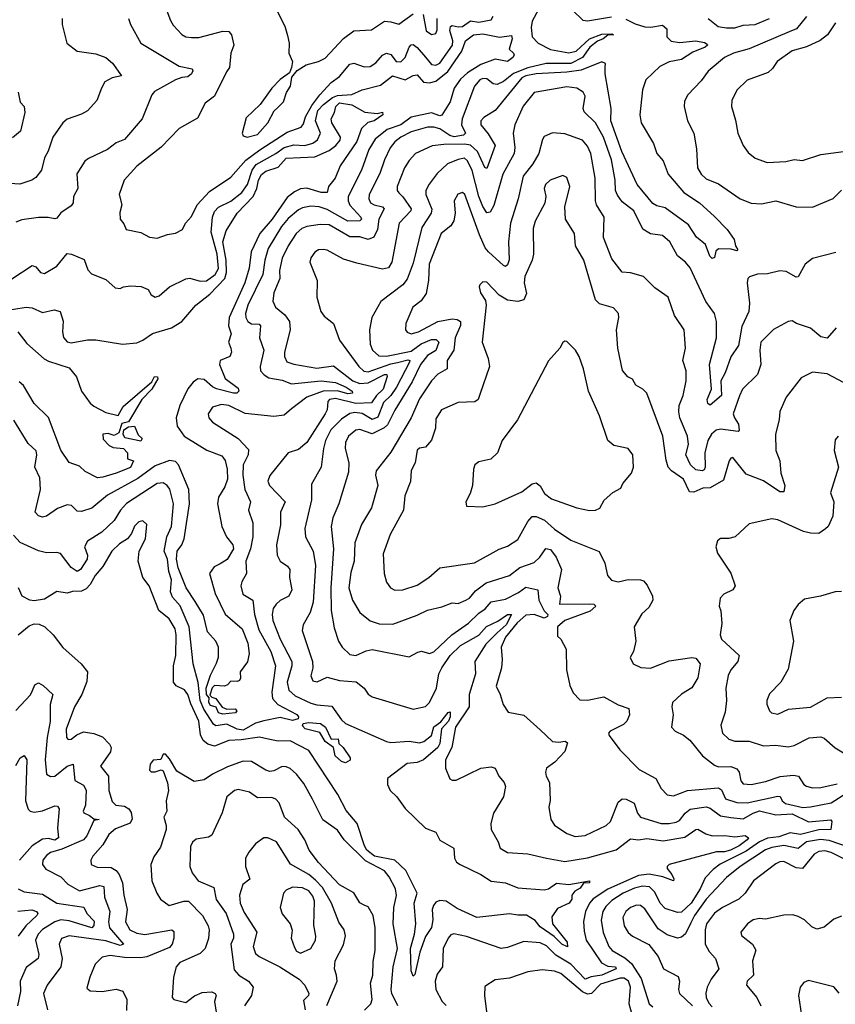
# Model space of a CAD drawing. Extents: x 1268547 to 1425625, y 515768 to 616754.
# Tile 496 of 507: x 1395134 to 1399116, y 598472 to 603279. Entities that reach past the tile are written whole.
import ezdxf

# ---------------------------------------------------------------- set-up
doc = ezdxf.new("R2010")
doc.units = 0

msp = doc.modelspace()

# ---------------------------------------------------------------- linework, layer by layer
at = {"layer": '0CON10XD'}
for points in [[(1397687.3, 603367.3), (1397635, 603272), (1397630.9, 603240.9), (1397635.4, 603195.4), (1397665, 603164.7), (1397725, 603134.1), (1397815, 603116.5), (1397850.4, 603125), (1397915.5, 603185), (1397975, 603208.5), (1398025, 603210), (1398032.5, 603205), (1398005, 603203.8), (1397982.5, 603185), (1397955, 603174.1), (1397917.5, 603145), (1397880.6, 603095), (1397825.2, 603064.8), (1397704.6, 603065.4), (1397615, 603043.4), (1397543.8, 603016.2), (1397495, 602977.1), (1397465, 602962.5), (1397445, 602966.5), (1397415, 602990.2), (1397395, 602991.5), (1397380.4, 602985), (1397354.1, 602955), (1397293.8, 602795), (1397290.2, 602765), (1397310.2, 602725), (1397300.4, 602715), (1397255, 602707.4), (1397234.3, 602714.3), (1397185, 602746.6), (1397155, 602754.8), (1397125, 602754.4), (1397045, 602730.7), (1396995, 602705.7), (1396965, 602682), (1396942.7, 602652.7), (1396914.2, 602595), (1396892.7, 602527.3), (1396839.1, 602425), (1396837.6, 602405), (1396846, 602385), (1396864.3, 602374.3), (1396904.4, 602365), (1396913.9, 602355), (1396887.2, 602305), (1396880.5, 602255), (1396862.7, 602217.3), (1396835, 602206), (1396795, 602218.4), (1396745, 602218.7), (1396645, 602276.7), (1396601, 602279), (1396535, 602269.8), (1396510.7, 602259.3), (1396484.2, 602235.8), (1396444.6, 602175.4), (1396415.8, 602115), (1396402.9, 602055), (1396404.5, 602015), (1396374.4, 601945), (1396368.9, 601905), (1396382.5, 601875), (1396428.1, 601838.1), (1396450.8, 601805), (1396453.8, 601765), (1396427.1, 601655), (1396427.1, 601635), (1396438.5, 601608.5), (1396472.8, 601597.2)], [(1395847.8, 603335), (1395870.6, 603275), (1395882.7, 603252.7), (1395925, 603206.9), (1395945, 603195.5), (1395971.8, 603191.8), (1396007.9, 603192.1), (1396125, 603222.5), (1396155, 603220.8), (1396167.8, 603205), (1396179.1, 603155), (1396163.8, 603115), (1396158.8, 603045), (1396143.5, 603025), (1396085, 602906.2), (1396038.7, 602871.3), (1396002.4, 602797.6), (1395912.1, 602747.9), (1395825, 602657.3), (1395705, 602564.4), (1395644.3, 602495), (1395620, 602425), (1395632.9, 602375), (1395623.2, 602336.8), (1395624.2, 602305), (1395642.7, 602282.7), (1395654.2, 602254.2), (1395725, 602239.5), (1395767.8, 602217.8), (1395805, 602211.5), (1395855, 602230), (1395895, 602236.7), (1395929.4, 602255), (1395943.3, 602285), (1395972.3, 602317.7), (1396000.9, 602375), (1396060.1, 602439.9), (1396165, 602510.4), (1396237.4, 602592.6), (1396306.9, 602643.1), (1396439.5, 602730.5), (1396507.3, 602755), (1396519.6, 602770.4), (1396529.8, 602805), (1396560, 602860), (1396598.7, 602911.3), (1396655, 602972.2), (1396695, 603002.2), (1396745, 603061.1), (1396765, 603066.4), (1396815, 603048.8), (1396845, 603050), (1396872.4, 603067.6), (1396905, 603105.4), (1396925, 603114.7), (1396945, 603108.2), (1396971.8, 603075), (1396995, 603072.6), (1397015, 603093.8), (1397034.5, 603145.5), (1397045, 603156.9), (1397055, 603157.2), (1397075, 603143.7), (1397115, 603095.3), (1397145, 603060.8), (1397165, 603057.2), (1397185, 603066.8), (1397246.6, 603155), (1397248.2, 603175), (1397234.5, 603225.5), (1397236.4, 603245), (1397245, 603250.9), (1397275, 603244), (1397295, 603246.1), (1397335, 603273.4), (1397375, 603266.9), (1397435, 603278.9), (1397444.7, 603295.3)], [(1396383.6, 603333.6), (1396427.7, 603247.7), (1396441.1, 603201.1), (1396450, 603165), (1396448, 603115), (1396465.8, 603075), (1396461.2, 603045), (1396451.2, 603018.8), (1396405, 602986.2), (1396364.6, 602945.4), (1396307.5, 602865), (1396239.7, 602800.3), (1396220.6, 602725), (1396225, 602712), (1396245, 602705.5), (1396295, 602719.2), (1396345.4, 602774.6), (1396375.3, 602834.7), (1396392.2, 602847.8), (1396421.9, 602878.1), (1396436.2, 602923.8), (1396455.5, 602955), (1396462.3, 602997.7), (1396488.6, 603031.4), (1396532.1, 603057.9), (1396592.5, 603075), (1396625, 603091.5), (1396715, 603187.5), (1396765, 603224.7), (1396850.9, 603229.1), (1396915, 603271.1), (1396945, 603269.2), (1396985, 603256.9), (1397055, 603308.1)], [(1397832.2, 603325), (1397883.8, 603276.2), (1397905, 603274.1), (1398023.2, 603293.2)], [(1395340.8, 603285), (1395341.4, 603255), (1395364, 603165), (1395415, 603125.7), (1395505, 603112.5), (1395554.4, 603094.4), (1395586.4, 603066.4), (1395631.2, 603005), (1395585, 602995.4), (1395550, 602975), (1395532.5, 602945), (1395510.6, 602885), (1395465, 602834.3), (1395435, 602817.1), (1395365, 602794), (1395344.7, 602775.3), (1395295.2, 602704.8), (1395272.4, 602637.6), (1395254.2, 602605), (1395240.8, 602545), (1395212.3, 602507.7), (1395192.5, 602495), (1395135, 602476.6), (1394965, 602486.8)], [(1395665.6, 603285), (1395674.4, 603255), (1395725.6, 603165), (1395911.7, 603051.7), (1395975, 603039.1), (1395978.5, 603028.5), (1395973.3, 603015), (1395955, 603000.5), (1395925, 602997.4), (1395895.2, 602984.8), (1395791.3, 602928.7), (1395778.3, 602911.7), (1395731.4, 602795), (1395645.2, 602694.8), (1395605, 602678.2), (1395562.9, 602645), (1395468.9, 602601.1), (1395452.2, 602587.8), (1395413.3, 602526.7), (1395417.9, 602455), (1395397.1, 602415), (1395395.6, 602384.4), (1395385, 602370), (1395335, 602336.2), (1395315, 602310), (1395305, 602306.2), (1395273.1, 602313.1), (1395225, 602313.3), (1395145, 602301.5), (1395115, 602291.1)], [(1397103.5, 603303.5), (1397118.5, 603225), (1397145, 603206.7), (1397165, 603210.8), (1397171.2, 603228.8), (1397171.1, 603285)], [(1398092.2, 603282.2), (1398137.9, 603257.9), (1398185.2, 603244.8), (1398215, 603241.8), (1398272, 603252), (1398292.7, 603235), (1398293.4, 603195), (1398313.8, 603173.8), (1398355, 603168.2), (1398435, 603175.7), (1398477.3, 603167.3), (1398489.5, 603159.5), (1398491.4, 603155), (1398480, 603145), (1398419.6, 603120.4), (1398365.1, 603084.9), (1398305, 603073.5), (1398259.6, 603050.4), (1398190, 602985), (1398173.8, 602936.2), (1398161.6, 602815), (1398167.2, 602775), (1398228.2, 602675), (1398245, 602626), (1398275, 602590), (1398299.6, 602525), (1398375.7, 602435.7), (1398451.9, 602385), (1398525, 602318.8), (1398587.5, 602255), (1398622.5, 602205), (1398628.8, 602175), (1398640, 602155), (1398635, 602150), (1398607.9, 602157.9), (1398545, 602160), (1398531.5, 602148.5), (1398525, 602117.5), (1398515, 602112.9), (1398502.5, 602125), (1398481.4, 602181.4), (1398437.5, 602217.5), (1398398.2, 602278.2), (1398285, 602360.4), (1398245, 602370), (1398225, 602381.5), (1398148.8, 602475), (1398072.6, 602635), (1398020.3, 602785), (1398020.9, 602845), (1397992.3, 603015), (1397992.6, 603047.4)], [(1398975.4, 603295), (1398925.5, 603234.5), (1398889.9, 603220.1), (1398695, 603136.2), (1398619.2, 603115), (1398575.3, 603094.7), (1398495, 603028.1), (1398460.2, 602979.8), (1398395, 602912), (1398379.3, 602880.7), (1398377.5, 602855), (1398394.4, 602785), (1398424.4, 602725), (1398437.9, 602647.9), (1398443.1, 602555), (1398460.6, 602525), (1398485, 602501.9), (1398545, 602477.1), (1398651.2, 602405), (1398705, 602382.5), (1398755, 602379.4), (1398825, 602394.5), (1398925, 602365.9), (1399005, 602364.2), (1399105, 602406.4), (1399145, 602445.9)], [(1398494.8, 603284.8), (1398544.3, 603245), (1398585, 603239.6), (1398625, 603238.7), (1398665, 603252.3), (1398725, 603255.3), (1398795, 603285.5)], [(1399116.9, 603263.1), (1399078.1, 603205), (1399042.1, 603177.9), (1398975, 603146.9), (1398905, 603127.3), (1398832, 603075), (1398809.4, 603040.6), (1398788.3, 603021.7), (1398685, 602984), (1398634.4, 602935), (1398610, 602885), (1398608, 602855), (1398629.1, 602789.1), (1398640, 602725), (1398666, 602665), (1398690.9, 602630.9), (1398725, 602602.5), (1398782.4, 602582.4), (1398873.6, 602586.4), (1398915, 602596.7), (1398955, 602591.9), (1399045, 602621.1), (1399155, 602635.5)], [(1395095, 602013.6), (1395195, 602079.3), (1395212.2, 602072.2), (1395235, 602044.3), (1395255, 602040), (1395315.7, 602075), (1395365, 602137.5), (1395387.5, 602135), (1395448, 602108), (1395467, 602057), (1395485, 602038.9), (1395555, 602010), (1395600.5, 601970.5), (1395625, 601966.7), (1395640, 601975), (1395675, 601979.4), (1395726.6, 601976.6), (1395761.4, 601961.4), (1395776, 601935), (1395795, 601924.4), (1395815, 601930), (1395864.5, 601975.5), (1395945, 602014.4), (1395965, 602017.5), (1396015, 602002.5), (1396045, 602004), (1396088.3, 602035), (1396103.9, 602065), (1396097.6, 602135), (1396068.6, 602241.4), (1396074.4, 602315), (1396085, 602343.1), (1396105, 602364), (1396165, 602392.8), (1396218.5, 602435), (1396245.5, 602474.5), (1396268.9, 602545), (1396288.4, 602571.6), (1396385, 602626.1), (1396425, 602655.4), (1396471.9, 602668.1), (1396525.3, 602664.7), (1396565, 602676), (1396587.5, 602692.5), (1396601.7, 602725), (1396577.7, 602785), (1396589.6, 602835), (1396616.5, 602865), (1396661.5, 602898.5), (1396685, 602908.6), (1396755, 602914), (1396805, 602935.7), (1396895, 602959.6), (1396953.8, 603005), (1397015, 602985.2), (1397055, 603006.5), (1397075, 603009.2), (1397105, 602973.9), (1397135, 602970.4), (1397165, 602979.5), (1397224, 603026), (1397292.1, 603125), (1397309.4, 603175), (1397349.7, 603205), (1397395, 603210.3), (1397475.9, 603194.1), (1397535, 603202), (1397537.3, 603185), (1397522.9, 603135), (1397544.4, 603115), (1397547.8, 603105), (1397541.9, 603095), (1397515, 603074.6), (1397455.6, 603085.6), (1397385, 603060.7), (1397320.5, 603019.5), (1397285, 602988.3), (1397254.3, 602945), (1397235, 602878.6), (1397195, 602812.2), (1397185, 602809.3), (1397145, 602824.1), (1397045, 602803), (1396995, 602764.9), (1396927.1, 602742.9), (1396868.4, 602695), (1396838, 602645), (1396802.2, 602545), (1396737.9, 602415), (1396737.1, 602395), (1396745, 602373.1), (1396799.6, 602315), (1396801.8, 602305), (1396795, 602296.7), (1396735, 602295.5), (1396635, 602351.6), (1396595, 602364.8), (1396555, 602367.9), (1396515, 602361.2), (1396495, 602351.2), (1396445, 602308.8), (1396411.5, 602268.5)], [(1397992.6, 603047.4), (1397993.5, 603065), (1397975, 603072.5), (1397875, 603032.7), (1397805, 603022.3), (1397655.1, 603015.1), (1397605, 603005.1), (1397585.2, 602995), (1397455.5, 602835), (1397399.4, 602800.6), (1397384.4, 602785), (1397384.5, 602765), (1397421, 602721), (1397455.3, 602665), (1397415, 602553.1), (1397405, 602556.9), (1397368.5, 602635), (1397335, 602665.6), (1397305, 602671.6), (1397205, 602670), (1397147.7, 602662.3), (1397065.6, 602625), (1397035, 602591.5), (1397012.5, 602555), (1396976.9, 602465), (1396976.8, 602445), (1396984.1, 602434.1), (1397005, 602414), (1397044.7, 602355), (1397044.1, 602345), (1396986.7, 602285), (1396951.1, 602095), (1396935, 602066.8), (1396905, 602061.1), (1396780, 602090), (1396715, 602110.4), (1396635, 602153.3), (1396615, 602157.5), (1396593.3, 602155), (1396575, 602144.2), (1396555, 602116.2), (1396550.6, 602095), (1396585.8, 602005), (1396584, 601925), (1396604.3, 601855), (1396620.9, 601830.9), (1396665.6, 601795), (1396694.6, 601714.6), (1396789.1, 601585), (1396813.5, 601563.5), (1396835, 601560.2), (1396945, 601599.3), (1396978.5, 601605), (1397028.6, 601618.6), (1397039.2, 601615), (1397036.4, 601606.4), (1396972.8, 601485), (1396945.3, 601444.7), (1396909.8, 601410.2), (1396882.1, 601337.9), (1396855, 601327.1), (1396805, 601356), (1396769.2, 601360.8), (1396745, 601356.9), (1396705, 601328.8), (1396653.5, 601276.5), (1396627.4, 601225), (1396616.5, 601185), (1396605.4, 601095), (1396558.9, 601011.1), (1396559.1, 600935), (1396525.5, 600795.5), (1396529.1, 600755), (1396565.8, 600685), (1396577.4, 600615), (1396566.8, 600435), (1396552.5, 600385), (1396517.5, 600325), (1396512.7, 600297.3), (1396563.8, 600145), (1396564.6, 600115.4), (1396554.4, 600075), (1396565, 600051.2), (1396586.2, 600046.2), (1396635, 600069.5), (1396695, 600053.6), (1396776.7, 600046.7), (1396815, 600015.8), (1396835.3, 599985.3), (1396855, 599973.5), (1397055, 599913.5), (1397114.6, 599925.4), (1397134.5, 599945), (1397167.8, 600015), (1397180.8, 600085), (1397194.3, 600115), (1397235, 600174.2), (1397285, 600224.3), (1397375.6, 600274.4), (1397413.4, 600316.6), (1397468, 600342), (1397515, 600375.6), (1397535.3, 600375), (1397508.3, 600325), (1397465, 600284.8), (1397409.5, 600230.5), (1397355.6, 600145), (1397359.5, 600085), (1397328.1, 599985), (1397328.4, 599925), (1397260.6, 599825), (1397243, 599725), (1397212.1, 599665), (1397212.9, 599625), (1397233.2, 599573.2), (1397245, 599566), (1397265, 599566), (1397385, 599624.4), (1397435, 599631.9), (1397455.4, 599625.4), (1397473.3, 599585), (1397499.5, 599555), (1397505.4, 599535.4), (1397495.8, 599484.3), (1397446.7, 599405), (1397433.5, 599355), (1397435.7, 599325), (1397469.4, 599265), (1397478.9, 599235), (1397515, 599213.4), (1397615, 599206.6), (1397705, 599185.8), (1397795, 599169.5), (1397905, 599186.8), (1398045, 599226.7), (1398115, 599279.6), (1398155, 599275.3), (1398195, 599281), (1398275, 599270.3), (1398381.3, 599288.7), (1398435, 599326.2), (1398445, 599326.9), (1398483.5, 599303.5), (1398515, 599294.3), (1398576.8, 599296.8), (1398625, 599289.2), (1398675.6, 599295.6), (1398691.8, 599285), (1398684.5, 599275), (1398645.7, 599245), (1398604, 599225), (1398575, 599216.6), (1398535, 599216.5), (1398304.4, 599155), (1398294.5, 599145), (1398295.5, 599135), (1398317.5, 599105), (1398327.1, 599085), (1398325.9, 599074.1), (1398273.8, 599093.8), (1398207.1, 599107.1), (1398155, 599100.1), (1398005, 599033.9), (1397933.8, 598986.2), (1397915, 598965.3), (1397896.4, 598925), (1397886.5, 598876.5), (1397888.8, 598828.8), (1397898.9, 598785), (1397974.6, 598674.6), (1398005, 598658.2), (1398042.2, 598655), (1398045.3, 598645.3), (1397975.1, 598614.9), (1397923.1, 598606.9), (1397895, 598594.8), (1397825, 598668.5), (1397751.2, 598711.2), (1397705, 598758), (1397675, 598771.4), (1397595, 598779.4), (1397515, 598749.3), (1397485, 598744.2), (1397315, 598802.5), (1397253.9, 598816.1), (1397238.5, 598811.5), (1397225, 598795.6), (1397201.5, 598745), (1397198.1, 598655), (1397171.2, 598618.8), (1397162.4, 598585), (1397165.8, 598545), (1397197, 598485), (1397215, 598466.2)], [(1397889.8, 602829.8), (1397885.4, 602845), (1397893.8, 602905), (1397884.4, 602925), (1397854.2, 602944.2), (1397805, 602951.4), (1397645, 602923.1), (1397592.5, 602857.5), (1397551.1, 602765), (1397543.2, 602725), (1397550.5, 602655), (1397547.4, 602625), (1397491.7, 602525), (1397447.8, 602372.2), (1397430.6, 602339.4), (1397415, 602336.4), (1397395, 602366.2), (1397374.6, 602415), (1397342.9, 602542.9), (1397319.6, 602589.6), (1397305, 602602.2), (1397275, 602596.9), (1397221.5, 602575), (1397172.6, 602527.4), (1397133.4, 602476.6), (1397116.7, 602445), (1397115.9, 602425), (1397146.3, 602353.7), (1397143, 602335), (1397096.2, 602265), (1397055, 602090.8), (1397025, 602011.5), (1397005, 601984.6), (1396897, 601903), (1396852.1, 601825), (1396841.8, 601765), (1396844.7, 601695.3), (1396856.1, 601665), (1396887.5, 601637.5), (1396925, 601635.5), (1397045, 601661.2), (1397094.1, 601695.9), (1397145, 601717.5), (1397167.7, 601717.7), (1397180.4, 601705), (1397165, 601663.4), (1397125, 601639.3), (1397089.7, 601595), (1397049.2, 601510.8), (1396965, 601372.9), (1396929.4, 601300.6), (1396913.9, 601286.1), (1396855, 601257.6), (1396795, 601278.2), (1396775, 601275.3), (1396738.2, 601245), (1396724.2, 601215), (1396723.4, 601185), (1396740.7, 601115), (1396739.6, 601070.4), (1396691.1, 600915), (1396663, 600847), (1396654.2, 600805), (1396665.7, 600695), (1396652, 600505), (1396654, 600394), (1396669.3, 600309.3), (1396690.5, 600245), (1396708.1, 600215), (1396745, 600180.5), (1396775.5, 600175.5), (1396825, 600198.4), (1396855, 600204.1), (1397035, 600168.1), (1397078.1, 600191.9), (1397095, 600196.8), (1397135, 600185.4), (1397155, 600192.2), (1397244.1, 600275), (1397325, 600332.5), (1397375, 600382), (1397406.9, 600403.1), (1397435, 600436.5), (1397505, 600450.5), (1397568.2, 600481.8), (1397605, 600508.9), (1397662.7, 600495), (1397668.4, 600445), (1397693.6, 600393.6), (1397712, 600375), (1397710.8, 600365), (1397695, 600357.5), (1397645, 600374.5), (1397605, 600371.1), (1397562.3, 600335), (1397504.8, 600265), (1397483.8, 600215), (1397489.4, 600155), (1397485.4, 600115.4), (1397460, 600025), (1397480, 599985), (1397494.2, 599935), (1397518.8, 599898.8), (1397595, 599884.2), (1397675, 599811.4), (1397735, 599755.5), (1397765, 599751.5), (1397797.3, 599757.3), (1397808, 599748), (1397795, 599705.8), (1397746.2, 599653.8), (1397705.8, 599625), (1397701.4, 599605), (1397704.3, 599585), (1397720, 599555), (1397723.6, 599466.4), (1397716.2, 599435), (1397727.5, 599375), (1397745, 599346.2), (1397805, 599305.6), (1397845, 599291.8), (1397895, 599295.5), (1397997.5, 599345), (1398017.3, 599365), (1398055, 599458.9), (1398075, 599475.5), (1398095, 599473.8), (1398133.6, 599453.6), (1398149.7, 599405), (1398165, 599385.4), (1398265, 599355.2), (1398305, 599354.4), (1398338.8, 599361.2), (1398355, 599370), (1398382.6, 599405), (1398406.2, 599423.9), (1398485, 599435.7), (1398505, 599429.4), (1398555, 599392.2), (1398605, 599384), (1398665, 599377), (1398715, 599405.9), (1398745, 599416), (1398825, 599396.3), (1398905, 599401.1), (1398985, 599362.9), (1399093.3, 599373.3), (1399098.2, 599365), (1399093.3, 599325), (1399035, 599323.4), (1398945, 599300.5), (1398895, 599308.7), (1398840.1, 599289.9), (1398785, 599282.6), (1398745, 599265.3), (1398679.6, 599220.4), (1398553.8, 599156.2), (1398519.6, 599130.4), (1398480.9, 599089.1), (1398455.9, 599035), (1398411.8, 598965), (1398365, 598922.6), (1398345, 598920), (1398285, 598939.7), (1398260.5, 598965), (1398235, 599018.9), (1398207.9, 599045), (1398175, 599049), (1398135, 599039.7), (1398079.2, 599015), (1398025, 598979.4), (1397995, 598950), (1397980.7, 598925), (1397973.2, 598883.2), (1397982.8, 598822.8), (1398010, 598755), (1398026.9, 598735), (1398088.6, 598698.6), (1398120.5, 598670.5), (1398167.6, 598597.6), (1398207.5, 598475), (1398225, 598460)], [(1395126.2, 602925), (1395136.1, 602876.1), (1395156, 602855), (1395159.2, 602825), (1395137.5, 602735), (1395098.6, 602701.4)], [(1395045, 601856.5), (1395165, 601875.4), (1395195, 601872.5), (1395245, 601850), (1395302.1, 601862.1), (1395331.2, 601855), (1395346.6, 601806.6), (1395342, 601755), (1395347.7, 601727.7), (1395365, 601705.6), (1395385, 601700.9), (1395465, 601715.8), (1395505.8, 601715.8), (1395635, 601694.4), (1395705, 601701.8), (1395735, 601714.6), (1395782.6, 601747.4), (1395875, 601775.3), (1395925.3, 601805), (1395993.2, 601885), (1396061.5, 601938.5), (1396135, 602015.6), (1396143, 602045), (1396142.3, 602105), (1396125.8, 602194.2), (1396142.1, 602247.9), (1396195.5, 602335), (1396273.2, 602415), (1396290.8, 602455), (1396299.7, 602495), (1396315, 602523.2), (1396335, 602538.6), (1396395, 602559.3), (1396435, 602602.4), (1396575, 602609), (1396645, 602640), (1396677.5, 602665), (1396698.6, 602691.4), (1396700.4, 602705), (1396657, 602775), (1396654.1, 602795), (1396671, 602825), (1396677.4, 602855), (1396695, 602873.4), (1396755, 602862.8), (1396818.2, 602828.2), (1396878.5, 602821.5), (1396905, 602828), (1396905.8, 602815), (1396865, 602785.3), (1396833, 602777), (1396802.7, 602747.3), (1396779.6, 602685), (1396698.1, 602565), (1396674.3, 602505), (1396640.6, 602465), (1396634.6, 602435.4), (1396605, 602434.8), (1396535, 602456.9), (1396505, 602453.3), (1396475, 602438.9), (1396439, 602411), (1396365.9, 602305), (1396305.5, 602235), (1396263.6, 602145), (1396253.8, 602066.2), (1396233.4, 601995), (1396156.4, 601825), (1396153.4, 601785), (1396166.7, 601745), (1396153.5, 601705), (1396165, 601675.7), (1396168.5, 601655), (1396160, 601635), (1396112.7, 601615), (1396109.3, 601595), (1396137.3, 601527.3), (1396199.7, 601479.7), (1396204.4, 601465), (1396194, 601456), (1396177.5, 601455), (1396095, 601477.1), (1396075, 601486.2), (1396035, 601521.9), (1396003.8, 601526.2), (1395980.6, 601509.4), (1395955, 601477.1), (1395915.3, 601395), (1395897.3, 601335), (1395903.1, 601295), (1395936.1, 601245), (1396046.7, 601176.7), (1396120.1, 601150.1), (1396137.4, 601127.4), (1396147, 601085), (1396148.6, 601035), (1396135, 600998.9), (1396105, 600948.6), (1396099.3, 600915), (1396120.4, 600805), (1396142.9, 600755), (1396173.7, 600715), (1396177.5, 600695), (1396146.5, 600643.5), (1396111.9, 600621.9)], [(1399118, 602142), (1399005, 602113.1), (1398968.5, 602085), (1398935, 602024.2), (1398925, 602021.9), (1398875, 602049.4), (1398845, 602053.5), (1398785, 602038.7), (1398735, 602037.1), (1398696.1, 602023.9), (1398688.5, 602015), (1398685.4, 601994.6), (1398696.7, 601895), (1398692.8, 601855), (1398659.1, 601780.9), (1398642.2, 601687.8), (1398605, 601632.2), (1398578.4, 601555), (1398557.5, 601515), (1398559.6, 601445), (1398505, 601397.5), (1398493.3, 601405), (1398490.3, 601425), (1398510.8, 601475), (1398501.8, 601595), (1398535.3, 601725), (1398536.2, 601805), (1398525.9, 601845), (1398483.3, 601903.2), (1398406.8, 602066.8), (1398385, 602094.5), (1398345.9, 602125.9), (1398308.2, 602195), (1398272, 602225), (1398213.8, 602233.8), (1398176.2, 602256.2), (1398132.7, 602345), (1398075, 602390.4), (1398051.5, 602421.5), (1398042.2, 602445), (1398041.1, 602495), (1398023, 602595), (1397984, 602705), (1397945, 602774.6), (1397889.8, 602829.8)], [(1399120, 601775), (1399076.4, 601723.6), (1399045, 601730.4), (1398995, 601773.1), (1398925.6, 601795.6), (1398905, 601808), (1398885, 601805.8), (1398813.4, 601766.6), (1398751.5, 601705), (1398746.7, 601665), (1398751.6, 601595), (1398735, 601547.1), (1398662.7, 601475), (1398647.1, 601442.9), (1398616.9, 601355), (1398622.7, 601335), (1398642.9, 601305), (1398645.6, 601275), (1398640.8, 601269.2), (1398555, 601280), (1398533.9, 601275), (1398511, 601255), (1398492.7, 601225), (1398478.5, 601165), (1398480.4, 601095), (1398475, 601081.8), (1398465, 601076.7), (1398435, 601081.1), (1398408.4, 601105), (1398386.2, 601155), (1398398.1, 601205), (1398394.7, 601245), (1398356.7, 601335), (1398350.9, 601365), (1398353.8, 601395), (1398372.5, 601445), (1398387.9, 601515), (1398387.2, 601565), (1398371.3, 601615), (1398383.8, 601675), (1398377.1, 601765), (1398330, 601835), (1398300, 601925), (1398235, 601970.4), (1398178.6, 602025), (1398115, 602043.1), (1398075, 602047.1), (1398025, 602111.2), (1397983.5, 602215), (1397987.5, 602315), (1397950, 602375), (1397944.1, 602394.1), (1397942.5, 602505), (1397921.9, 602625), (1397905, 602662.2), (1397880.6, 602690.6), (1397795, 602721.2), (1397735, 602726.7), (1397695, 602708.8), (1397685.6, 602694.4), (1397668.8, 602625), (1397639.7, 602575), (1397591.4, 602515), (1397567.4, 602405), (1397530.6, 602285), (1397520.5, 602195), (1397523, 602107), (1397515, 602081.9), (1397505, 602074.5), (1397495, 602078.2), (1397422.9, 602145), (1397406.9, 602165), (1397377.9, 602227.9)], [(1399155, 601507.8), (1399075, 601549.6), (1399005, 601558), (1398949.6, 601530.4), (1398875, 601435.8), (1398844.6, 601365.4), (1398841.5, 601325), (1398822.9, 601255), (1398825.5, 601175), (1398845.3, 601125.3), (1398850, 601065), (1398869.1, 601005), (1398865, 600974.2), (1398845, 600974.6), (1398765, 601028.3), (1398680.8, 601060.8), (1398615, 601141.2), (1398605, 601137.5), (1398598, 601125), (1398569.5, 601030.5), (1398505, 600994.1), (1398468.2, 600991.8), (1398425, 600972.5), (1398403.2, 600973.2), (1398375, 601036.4), (1398316.1, 601076.1), (1398299.7, 601095), (1398289.2, 601129.2), (1398273.4, 601245), (1398195.6, 601455), (1398176, 601475), (1398142.5, 601495), (1398125, 601523.3), (1398103.3, 601535), (1398075.9, 601565.9), (1398054.5, 601675), (1398047.5, 601765), (1398059.4, 601825), (1398057.5, 601845), (1398032.9, 601872.9), (1397965, 601892.2), (1397945, 601911.2), (1397888.2, 602105), (1397847.5, 602175), (1397841.9, 602235), (1397798.9, 602305), (1397794.4, 602365), (1397819.5, 602465), (1397805, 602508.8), (1397785, 602517.5), (1397723.8, 602495), (1397700, 602475), (1397694.5, 602455.5), (1397702.2, 602415), (1397697, 602383), (1397651.1, 602295), (1397640.9, 602259.1), (1397642.5, 602135), (1397635.4, 602105), (1397599.2, 602025), (1397597.1, 601995), (1397607.3, 601942.7), (1397595, 601911.1), (1397565, 601902.9), (1397515, 601910), (1397473.8, 601933.8), (1397415, 601998), (1397395, 601998.8), (1397380, 601985), (1397376.7, 601975), (1397384, 601945), (1397407.6, 601907.6), (1397410.5, 601885), (1397391.5, 601705), (1397420.5, 601625), (1397427.3, 601585), (1397379.7, 601449.7)], [(1397377.9, 602227.9), (1397306.8, 602425), (1397295, 602435.6), (1397273.3, 602426.7), (1397254.4, 602395), (1397260.5, 602335), (1397253.7, 602296.3), (1397238.1, 602271.9), (1397192.2, 602235), (1397132.2, 602085), (1397129.4, 602005), (1397118.1, 601941.9), (1397093.5, 601906.5), (1397053.5, 601875), (1397019.5, 601795), (1397017.1, 601765), (1397025, 601753.1), (1397045, 601744.7), (1397081.4, 601755), (1397175, 601805.4), (1397245, 601819.2), (1397270, 601815), (1397286, 601805), (1397285.8, 601785.8), (1397260.4, 601725), (1397253.6, 601665), (1397220.3, 601615), (1397220.8, 601575), (1397175, 601548.2), (1397144.1, 601515), (1397085, 601427.3), (1397045.3, 601335), (1396945, 601167.5), (1396873.4, 601076.6), (1396871.5, 601055), (1396881.8, 601005), (1396851.9, 600895), (1396802, 600815), (1396770, 600725), (1396765.9, 600635), (1396749.6, 600580.4), (1396740, 600505), (1396759.3, 600445), (1396794.6, 600385), (1396845, 600344.4), (1396889.3, 600329.3), (1396955, 600328.5), (1397075, 600371.3), (1397125, 600395.4), (1397195, 600412.1), (1397245, 600432.5), (1397275, 600429.4), (1397312.5, 600445), (1397329.4, 600455), (1397359, 600491), (1397411, 600529), (1397525, 600564.7), (1397575, 600605.3), (1397645, 600629.2), (1397672.7, 600655), (1397702.6, 600697.4), (1397725, 600692.3), (1397752.5, 600655), (1397778.8, 600595), (1397760.8, 600505), (1397773.3, 600465), (1397769.2, 600425), (1397917.7, 600427.7), (1397936, 600425), (1397946.7, 600415), (1397919, 600391), (1397794.6, 600345), (1397760, 600315), (1397760, 600270), (1397776.2, 600255), (1397802, 600205), (1397802.7, 600105), (1397819.2, 600029.2), (1397835, 599992.5), (1397868.9, 599958.9), (1397905, 599956.5), (1397985, 599973.8), (1398054.7, 599934.7), (1398106.8, 599916.8), (1398111.5, 599885), (1398098.5, 599855), (1398081.4, 599838.6), (1398016.7, 599805), (1398008.8, 599795), (1398011.2, 599785), (1398063.6, 599713.6), (1398158.8, 599618.8), (1398240, 599575), (1398265.6, 599525), (1398295, 599494.3), (1398325, 599490), (1398394.3, 599515.7), (1398545, 599529.3), (1398559.4, 599519.4), (1398578.9, 599475), (1398635, 599456.7), (1398685, 599455.2), (1398835, 599488.9), (1398846.2, 599486.2), (1398856.7, 599465), (1398873, 599453), (1398957.4, 599432.6), (1398994.2, 599435.8), (1399095, 599454.8), (1399172.4, 599505)], [(1396411.5, 602268.5), (1396347.4, 602162.6), (1396330.8, 602105), (1396321.5, 602035), (1396246.9, 601885), (1396236.9, 601845), (1396237.5, 601825), (1396247.3, 601805), (1396265, 601794.8), (1396302.8, 601792.8), (1396310, 601785), (1396305.3, 601725), (1396325.6, 601665), (1396307.2, 601585), (1396310, 601565), (1396326.8, 601545), (1396350.3, 601530.3), (1396415, 601518.6), (1396461, 601501), (1396605, 601515.9), (1396675, 601507.4), (1396728.1, 601485), (1396756.9, 601465), (1396758.9, 601455), (1396735, 601452.3), (1396685, 601466.8), (1396615, 601465.4), (1396535, 601436.7), (1396460.2, 601379.8), (1396425, 601347.8), (1396375, 601341.8), (1396235, 601355.7), (1396155, 601395.9), (1396119, 601401), (1396075, 601387.1), (1396053.1, 601355), (1396057.1, 601335), (1396074.6, 601314.6), (1396200.6, 601235), (1396251.3, 601181.3), (1396248.6, 601155), (1396225.4, 601105), (1396222.8, 601055), (1396233.6, 600985), (1396260.5, 600925), (1396250.8, 600885), (1396272.6, 600822.6), (1396271.3, 600755), (1396260.5, 600695), (1396238, 600635), (1396241.2, 600575), (1396217.5, 600535), (1396213.8, 600515), (1396223.7, 600473.7), (1396272.5, 600445), (1396280.3, 600375), (1396300.7, 600300.7), (1396359.3, 600195), (1396382.1, 600125), (1396364.5, 599995.5), (1396368, 599965), (1396394.7, 599935), (1396486.8, 599886.8), (1396494.8, 599875), (1396493.2, 599865), (1396465, 599857.1), (1396405, 599871.5), (1396325, 599856.6), (1396285, 599843.9), (1396225, 599811), (1396195, 599815.3), (1396145, 599840.4), (1396092, 599832), (1396080.4, 599840.4), (1396032.5, 599912.5), (1396014.5, 599954.5), (1396005, 600043.3), (1395980.2, 600135), (1395961.4, 600315), (1395916.7, 600416.7), (1395879.8, 600459.8), (1395870.7, 600485), (1395875.6, 600545), (1395861.4, 600585), (1395855.2, 600645), (1395838.9, 600685), (1395852.7, 600755), (1395875.7, 600805), (1395884.1, 600915), (1395866.2, 600986.2), (1395854.2, 601004.2), (1395835, 601017.3), (1395805, 601014.6), (1395655, 600917.6), (1395625.3, 600885), (1395595.6, 600834.4), (1395535, 600777.6), (1395465, 600733.8), (1395450.8, 600705), (1395464.6, 600665), (1395463.2, 600645), (1395430.5, 600595), (1395415, 600584.4), (1395384.7, 600605), (1395332.2, 600672.2), (1395315, 600677.8), (1395265, 600676.4), (1395225, 600686.2), (1395136.9, 600726.9), (1395102.8, 600762.8)], [(1395125, 601755.2), (1395168.5, 601698.5), (1395253.8, 601623.8), (1395275, 601611.5), (1395375, 601580), (1395410.8, 601535), (1395435.5, 601465), (1395477.5, 601407.5), (1395495, 601391.9), (1395555, 601361.2), (1395615, 601346.7), (1395639.4, 601390.6), (1395778.9, 601511.1), (1395792.5, 601537.5), (1395807.1, 601535), (1395807.8, 601525), (1395796.4, 601506.4), (1395778.6, 601475), (1395730, 601425), (1395665, 601316.2), (1395631.7, 601308.3), (1395618, 601262), (1395595, 601249.4), (1395565, 601258.8), (1395540, 601255), (1395541.7, 601231.7), (1395570.7, 601200.7), (1395590.7, 601190.7), (1395640, 601185), (1395660, 601165), (1395660, 601135), (1395690, 601125), (1395675, 601092.9), (1395604.3, 601064.3), (1395540, 601045), (1395513, 601043), (1395453, 601073), (1395425, 601098.8), (1395375, 601117.5), (1395335, 601178), (1395275, 601336.7), (1395205, 601405.8), (1395152.6, 601492.6), (1395130.9, 601510.9)], [(1397915, 600883.3), (1397945, 600884.2), (1397966.6, 600893.4), (1397987, 600933), (1398028.8, 600971.2), (1398068.6, 600991.4), (1398078.8, 601015), (1398121.2, 601065), (1398130.8, 601095), (1398127.8, 601155), (1398104, 601185), (1398035, 601200), (1398005.3, 601225.3), (1397964.6, 601345), (1397911.3, 601465), (1397886.9, 601575), (1397865.7, 601635), (1397847.5, 601665), (1397805, 601707.5), (1397795, 601710), (1397785, 601702.5), (1397770, 601675), (1397715, 601614), (1397563.6, 601325), (1397488.6, 601225), (1397466.3, 601163.7), (1397434.1, 601134.1), (1397375, 601120), (1397356, 601105), (1397349.2, 601085), (1397343.8, 601005), (1397333.3, 600965), (1397311.2, 600925), (1397315, 600903.3), (1397395, 600900), (1397455, 600915.8), (1397585, 600974.5), (1397635, 601012.4), (1397655, 601017.2), (1397675, 601003.5), (1397696.2, 600965), (1397730.1, 600940.1), (1397853.3, 600895), (1397915, 600883.3)], [(1396472.8, 601597.2), (1396585, 601577.6), (1396665, 601589.3), (1396760.7, 601515), (1396795, 601502.6), (1396835, 601506), (1396915, 601546.3), (1396926, 601546), (1396927.6, 601537.6), (1396908.1, 601475), (1396875.3, 601444.7), (1396850.8, 601409.2), (1396775, 601405.8), (1396675, 601429.2), (1396645.9, 601424.1), (1396637.6, 601415), (1396634.8, 601375), (1396625.7, 601355), (1396535, 601214.4), (1396495, 601181.1), (1396445, 601164.6), (1396355, 601054.4), (1396344.7, 601025.3), (1396352.7, 601005), (1396429.1, 600925), (1396407.8, 600875), (1396406.6, 600813.4), (1396386.7, 600715), (1396390.4, 600665), (1396405, 600635.7), (1396440.9, 600610.9), (1396452.2, 600595), (1396450.4, 600555), (1396462.3, 600495), (1396446.9, 600465), (1396405, 600443.9), (1396385.2, 600424.8), (1396371.9, 600405), (1396365.7, 600375), (1396370, 600345), (1396404.8, 600255), (1396461.6, 600145), (1396463, 600125), (1396438.9, 600045), (1396448, 600005), (1396478.3, 599978.3), (1396555, 599942.4), (1396585, 599934), (1396658.3, 599928.3), (1396705, 599860.5), (1396725, 599842.4), (1396925, 599754.5), (1396945, 599750.8), (1397035, 599757.2), (1397085, 599748.6), (1397106.2, 599755), (1397143.8, 599785), (1397155, 599827.4), (1397189.7, 599850.3), (1397225, 599896.2), (1397235, 599900), (1397236, 599875), (1397227.2, 599855), (1397193.1, 599816.9), (1397184.2, 599745), (1397175, 599726.2), (1397105, 599665.1), (1397075, 599653.2), (1397025, 599647.6), (1396930, 599575), (1396929.3, 599545), (1396942.5, 599515), (1396975.3, 599485.3), (1397015, 599427.5), (1397115, 599332.2), (1397165, 599312), (1397185, 599274), (1397253.3, 599235), (1397256.5, 599185), (1397266.6, 599166.6), (1397284.3, 599155), (1397385.6, 599105), (1397435, 599073.3), (1397505, 599064.4), (1397565, 599040.6), (1397695, 599030.8), (1397714.7, 599035.3), (1397755, 599063.6), (1397815, 599057.2), (1397916.2, 599075), (1397915.7, 599065), (1397886.4, 599063.6), (1397870.7, 599039.3), (1397844.4, 599025), (1397828.8, 599005), (1397830, 598985), (1397816.7, 598965), (1397760, 598940), (1397731.5, 598898.5), (1397735.5, 598865), (1397806.2, 598775), (1397807.9, 598752.1), (1397780, 598765), (1397743.8, 598803.8), (1397675, 598850.3), (1397650.7, 598880.7), (1397607.9, 598907.9), (1397565, 598907), (1397525, 598914.3), (1397365, 598895.8), (1397270.1, 598940.1), (1397215, 598975.4), (1397185, 598979.1), (1397165, 598970), (1397154.3, 598955), (1397148, 598935), (1397150.6, 598885), (1397145, 598846.9), (1397115, 598803.6), (1397086.9, 598726.9), (1397063, 598617), (1397055, 598610), (1397044.8, 598635), (1397042, 598745), (1397061.2, 598815), (1397067.4, 598865), (1397059, 598965), (1397073.7, 599015), (1397018.9, 599125), (1396965, 599174.9), (1396865.9, 599195), (1396828.6, 599225), (1396817, 599245), (1396782.1, 599355), (1396727.7, 599417.7), (1396686.2, 599496.2), (1396545, 599710.7), (1396455, 599758), (1396395, 599757.3), (1396355.4, 599764.6), (1396305, 599776.8), (1396215, 599762.5), (1396155, 599760), (1396085, 599731.8), (1396051.7, 599741.7), (1396029.7, 599759.7), (1396016.9, 599786.9), (1396008, 599855), (1395968.8, 599938.8), (1395954.6, 599985), (1395937.8, 600007.8), (1395897.6, 600027.6), (1395885.3, 600045.3), (1395884.7, 600125), (1395896, 600175), (1395898.1, 600275), (1395892.3, 600305), (1395864.1, 600354.1), (1395812.7, 600395), (1395765.4, 600515), (1395734.7, 600555), (1395712.2, 600635), (1395716.6, 600685), (1395748.2, 600745), (1395754.2, 600815), (1395735, 600832.5), (1395715, 600828.1), (1395695, 600805.6), (1395679, 600771), (1395660.4, 600745), (1395620.4, 600719.6), (1395583.2, 600685), (1395540.3, 600609.7), (1395501.5, 600565), (1395478.5, 600521.5), (1395458.9, 600501.1), (1395435, 600488.8), (1395392.1, 600487.9), (1395365, 600480), (1395315, 600487.1), (1395255, 600449.2), (1395205, 600441.4), (1395183.3, 600445), (1395146.2, 600465), (1395127.5, 600505)], [(1397379.7, 601449.7), (1397372.5, 601425), (1397355, 601412.9), (1397275, 601410), (1397192.5, 601375), (1397165, 601330), (1397163.3, 601285), (1397143.6, 601226.4), (1397115, 601192.5), (1397085, 601186.9), (1397075, 601178), (1397064.3, 601115.7), (1397045, 601077.5), (1397041.2, 601025), (1397014, 600955), (1397007.5, 600885), (1396941.8, 600765), (1396908.8, 600671.2), (1396913.1, 600575), (1396923.7, 600533.7), (1396944.7, 600504.7), (1396965, 600494.5), (1397005, 600495.4), (1397075, 600518.2), (1397131.5, 600555), (1397185, 600602.9), (1397353.4, 600626.6), (1397475, 600694.6), (1397515, 600708), (1397565, 600740.5), (1397615, 600828.5), (1397635, 600852.7), (1397655, 600853.8), (1397695.6, 600835.6), (1397745, 600792.2), (1397825, 600737.5), (1397962.1, 600682.1), (1397990.6, 600625), (1398002.9, 600565), (1398023.4, 600543.4), (1398055, 600534.6), (1398105, 600545.7), (1398165, 600544.3), (1398179.1, 600539.1), (1398197.8, 600517.8), (1398223.3, 600465), (1398225.5, 600445), (1398205, 600409.4), (1398170.9, 600379.1), (1398134.2, 600315), (1398142.5, 600245), (1398130, 600195), (1398113.8, 600165), (1398128, 600135), (1398165.7, 600115.7), (1398213.8, 600113.8), (1398305, 600148.2), (1398415.5, 600164.5), (1398435, 600161.1), (1398456.5, 600135), (1398445, 600066.2), (1398415, 600016.7), (1398365, 599986.2), (1398320.8, 599945), (1398317.5, 599925), (1398324.2, 599885), (1398316.2, 599825), (1398333.8, 599805), (1398375, 599785.6), (1398405, 599761.4), (1398467.5, 599685), (1398525, 599638.9), (1398545, 599631.5), (1398605, 599633.1), (1398635, 599621.1), (1398645.9, 599605), (1398653.7, 599563.7), (1398665, 599548.9), (1398705.4, 599545.4), (1398775, 599560), (1398846, 599584), (1398910.7, 599590.7), (1398935.5, 599585), (1398962.5, 599545), (1398975, 599536.2), (1399005, 599529.3), (1399045, 599530.8), (1399125, 599548.7)], [(1396111.9, 600621.9), (1396082.4, 600607.6), (1396061.2, 600575), (1396087.7, 600477.7), (1396136.9, 600376.9), (1396219.3, 600305), (1396247.8, 600235), (1396254.2, 600185), (1396245.9, 600144.1), (1396210, 600095), (1396212.5, 600065), (1396206.4, 600053.6), (1396195, 600047.5), (1396165, 600050), (1396148.6, 600031.4), (1396134.4, 600025.6), (1396085, 600029.1), (1396073, 600017), (1396062, 599982), (1396071.5, 599971.5), (1396090.8, 599965), (1396122.1, 599922.1), (1396145, 599912.2), (1396185, 599913.8), (1396193.8, 599905), (1396188, 599895), (1396125, 599889.2), (1396105, 599894.7), (1396092.9, 599922.9), (1396065, 599931.5), (1396056.9, 599945), (1396058, 599968), (1396045, 599984.4), (1396043.5, 600015), (1396065, 600079.2), (1396095, 600137.5), (1396103.6, 600166.4), (1396104.4, 600215), (1396091.1, 600245), (1396050.3, 600290.3), (1396031.2, 600371.2), (1395990.7, 600439.3), (1395946.2, 600505), (1395907.4, 600602.6), (1395899, 600645), (1395902.6, 600685), (1395926.1, 600715), (1395936.7, 600745), (1395962.2, 600915), (1395959.6, 600985), (1395909, 601105), (1395895, 601121.4), (1395865, 601127.6), (1395795, 601101.5), (1395710.5, 601039.5), (1395562.4, 600957.6), (1395485.2, 600894.8), (1395435, 600878.5), (1395415, 600879.2), (1395386.7, 600906.7), (1395365, 600910.4), (1395317.6, 600892.4), (1395265, 600854.3), (1395245, 600850.8), (1395225, 600856), (1395209.2, 600875), (1395235.5, 600985.5), (1395232.8, 601042.8), (1395207.6, 601095), (1395217.1, 601155), (1395214.5, 601174.5), (1395175, 601209.2), (1395105, 601324.5)], [(1395725, 601220.6), (1395647.8, 601237.8), (1395638.9, 601255), (1395642.7, 601277.3), (1395665, 601292), (1395695, 601294), (1395712.6, 601252.6), (1395731.4, 601235), (1395725, 601220.6)], [(1399130, 601245), (1399115, 601227.5), (1399110.6, 601175), (1399131.4, 601095), (1399091.7, 600968.3), (1399108.9, 600925), (1399103.9, 600855), (1399080.8, 600805), (1399067.5, 600792.5), (1399035, 600771.1), (1398995, 600771.5), (1398960.6, 600780.6), (1398835, 600837.8), (1398805, 600841.4), (1398695, 600818), (1398626.1, 600753.9), (1398595, 600746), (1398555, 600746), (1398540, 600735), (1398532, 600705), (1398540, 600675), (1398605, 600576.7), (1398626.7, 600515), (1398614.5, 600495.5), (1398571.2, 600475), (1398553.1, 600455), (1398548.8, 600415), (1398557, 600393), (1398561.9, 600331.9), (1398552.9, 600275), (1398560, 600255), (1398646.7, 600175), (1398640, 600145), (1398605.4, 600104.6), (1398592.2, 600077.8), (1398581.9, 600015), (1398584.3, 599955.7), (1398577.9, 599897.9), (1398557.1, 599835), (1398565.2, 599795.2), (1398595, 599766), (1398625, 599756), (1398695, 599756), (1398765, 599733.5), (1398825, 599737.9), (1398885, 599728.5), (1398915, 599735.3), (1398987.6, 599772.4), (1399045, 599777.5), (1399061.1, 599771.1), (1399115, 599723.3), (1399155, 599699.4)], [(1399145, 600487.1), (1399114.7, 600485.3), (1399043.9, 600463.9), (1398965, 600450), (1398935, 600423.8), (1398912.9, 600395), (1398894.2, 600345), (1398911.5, 600245), (1398885, 600107.5), (1398848.8, 600045), (1398795, 599987.5), (1398782, 599955), (1398782, 599938), (1398794.3, 599905), (1398804, 599895), (1398835, 599888.8), (1398886.7, 599913.3), (1398995, 599922.5), (1399075, 599968.6), (1399145, 599971.5)], [(1395126.7, 600275), (1395179.7, 600320.3), (1395205, 600330), (1395228.3, 600328.3), (1395256.7, 600315), (1395296.4, 600276.4), (1395345, 600214.2), (1395434.5, 600134.5), (1395464.4, 600095), (1395462.2, 600047.8), (1395437.2, 599985), (1395401.7, 599925), (1395360.8, 599815), (1395362.5, 599775), (1395370, 599765), (1395385, 599766.7), (1395412.2, 599787.8), (1395445, 599802), (1395495, 599793.9), (1395537.8, 599777.8), (1395572.1, 599742.1), (1395580, 599725), (1395577.8, 599705), (1395528.8, 599635), (1395567.8, 599585), (1395568.4, 599515), (1395585, 599461.4), (1395603.5, 599443.5), (1395645, 599439.4), (1395666.9, 599426.9), (1395678.2, 599408.2), (1395683.3, 599376.7), (1395673.8, 599356.2), (1395601.6, 599328.4), (1395568.2, 599301.8), (1395539, 599251), (1395490.5, 599195), (1395481.1, 599175), (1395482.9, 599155), (1395511.6, 599141.6), (1395579.8, 599139.8), (1395604.5, 599124.5), (1395619.4, 599105), (1395636.2, 599065), (1395641.8, 599005), (1395659.2, 598935), (1395650.9, 598875), (1395672.3, 598835), (1395705, 598818.6), (1395745, 598813.5), (1395876, 598836), (1395886.7, 598826.7), (1395885.9, 598795), (1395878.7, 598765), (1395865, 598749.4), (1395755, 598704), (1395725, 598698.8), (1395645, 598701), (1395575, 598710.7), (1395537.2, 598702.8), (1395502.5, 598667.5), (1395475.5, 598605), (1395461.2, 598551.2), (1395477.5, 598537.5), (1395536.2, 598533.8), (1395605, 598546.7), (1395636.7, 598536.7), (1395656.9, 598495), (1395655, 598441.2)], [(1395115, 599906.7), (1395186.4, 599983.6), (1395196.7, 600003.3), (1395207.7, 600032.3), (1395225, 600040.8), (1395248.2, 600028.2), (1395295.5, 599985), (1395282.2, 599935), (1395282.4, 599852.4), (1395267.5, 599775), (1395258.3, 599665), (1395264.5, 599595), (1395283.5, 599583.5), (1395305, 599585.9), (1395365.5, 599635), (1395395, 599644.4), (1395403.5, 599565), (1395445, 599541.2), (1395458.1, 599518.1), (1395455.3, 599445), (1395444.3, 599415), (1395446.9, 599406.9), (1395475, 599394.1), (1395495, 599376.9), (1395521.2, 599375), (1395495, 599370), (1395460.9, 599295), (1395444.6, 599275.4), (1395340.3, 599229.7), (1395285, 599212.8), (1395265, 599198.8), (1395247.1, 599175), (1395244.4, 599155), (1395261.2, 599131.2), (1395333.9, 599093.9), (1395368.7, 599058.7), (1395425, 599025.3), (1395525, 599051.4), (1395545, 599046.7), (1395547.8, 598995), (1395574.3, 598925), (1395567.5, 598875), (1395572.8, 598845), (1395640.5, 598765), (1395625, 598759.2), (1395555, 598781.6), (1395375, 598806.2), (1395337.1, 598792.9), (1395325.9, 598765), (1395341.4, 598695), (1395334.4, 598655.6), (1395267.3, 598565), (1395250.5, 598525), (1395270.3, 598445)], [(1396725, 599650.6), (1396705, 599658.2), (1396673.6, 599685), (1396665.6, 599725), (1396624.4, 599754.4), (1396598.8, 599798.8), (1396527.4, 599817.4), (1396515, 599832.2), (1396516.9, 599843.1), (1396545, 599848.3), (1396602.9, 599842.9), (1396626.1, 599825), (1396655, 599766.5), (1396688.2, 599768.2), (1396692.2, 599745), (1396713.5, 599725), (1396747.8, 599675), (1396746.8, 599663.2), (1396725, 599650.6)], [(1395115, 599638), (1395136.7, 599675), (1395155, 599686), (1395168, 599665), (1395161.7, 599465), (1395174.9, 599424.9), (1395185, 599414.7), (1395205, 599409.5), (1395245, 599415.9), (1395305, 599441.5), (1395318.8, 599438.8), (1395326.4, 599426.4), (1395318.2, 599331.8), (1395324, 599285), (1395305, 599273.9), (1395275, 599282), (1395245, 599278.2), (1395194.5, 599245), (1395132.3, 599175)], [(1396979.1, 598465), (1396950.4, 598525), (1396947.5, 598545), (1396956.5, 598655), (1396978, 598745), (1396957.2, 598865), (1396959.6, 598945), (1396972.8, 599002.8), (1396968.7, 599035), (1396938.2, 599095), (1396915, 599123.8), (1396822.7, 599172.7), (1396717.7, 599275), (1396685, 599322.5), (1396613.4, 599373.4), (1396563.1, 599473.1), (1396520.5, 599550.5), (1396485.9, 599595), (1396455, 599622.4), (1396435, 599631.7), (1396415, 599632.7), (1396375, 599611.5), (1396355, 599609.1), (1396335, 599614.6), (1396265, 599656.6), (1396225, 599659.5), (1396148.3, 599631.7), (1396075, 599596), (1396035, 599567.9), (1395985, 599559.1), (1395900.9, 599610.9), (1395865, 599671.2), (1395845, 599693.3), (1395835, 599692.5), (1395822.5, 599667.5), (1395785, 599663.3), (1395771.2, 599645), (1395766.7, 599615), (1395776.4, 599606.4), (1395795, 599606.2), (1395825, 599617.5), (1395835, 599612.5), (1395855, 599552.5), (1395860, 599515), (1395849.4, 599465), (1395851.4, 599415), (1395837.8, 599385), (1395849.3, 599345), (1395848.2, 599325), (1395820.6, 599239.4), (1395788.6, 599191.4), (1395774.6, 599155), (1395779.7, 599075), (1395803.6, 599015), (1395820.6, 598985), (1395863.3, 598955), (1395935, 598976.2), (1395957.1, 598975), (1396025.5, 598905), (1396053.7, 598855), (1396058.3, 598835), (1396055, 598792.5), (1396039.2, 598745), (1396015, 598719.4), (1395915, 598675.4), (1395897.1, 598655), (1395884.3, 598605), (1395878.6, 598505), (1395885.6, 598495.6), (1395945, 598481.5), (1395987.4, 598512.6), (1396025, 598529.8), (1396072.3, 598532.3), (1396088.8, 598525), (1396093.3, 598515), (1396085.2, 598485), (1396093, 598433)], [(1396817.4, 598442.6), (1396847.3, 598475), (1396855.3, 598494.7), (1396847.1, 598575), (1396858.2, 598615), (1396859.5, 598680.5), (1396868.9, 598735), (1396868.7, 598845), (1396859.1, 598905), (1396835, 598947.5), (1396815, 598956.5), (1396795, 598967.5), (1396765, 599015.6), (1396695, 599054.6), (1396591.8, 599165), (1396547.2, 599225), (1396525.8, 599275), (1396494, 599325), (1396426.2, 599385), (1396400, 599455), (1396385, 599474.3), (1396365, 599480.9), (1396295, 599479.6), (1396255, 599508.2), (1396200.9, 599520.9), (1396182.5, 599515), (1396145.6, 599484.4), (1396123, 599407), (1396072.6, 599297.4), (1396055, 599287.5), (1395995, 599278.9), (1395976.7, 599263.3), (1395968.1, 599241.9), (1395964.8, 599145.2), (1395975, 599114.6), (1396005, 599075.3), (1396081.6, 599041.6), (1396093.2, 598983.2), (1396141.7, 598915), (1396178.2, 598815), (1396177.5, 598795), (1396164.6, 598765.4), (1396180.9, 598640.9), (1396202.9, 598615), (1396251.4, 598585), (1396274.4, 598555), (1396265.6, 598515), (1396231.8, 598465)], [(1396633.3, 598466.7), (1396682.9, 598585), (1396681.1, 598615), (1396670, 598645), (1396674.2, 598685), (1396715, 598762), (1396724.5, 598805.5), (1396717.7, 598835), (1396692.2, 598872.2), (1396656.5, 598965), (1396611.6, 599041.6), (1396578.7, 599078.7), (1396545.1, 599105.1), (1396456.6, 599156.6), (1396387.3, 599265), (1396345, 599285.4), (1396325, 599285.5), (1396285.7, 599255), (1396251.9, 599215), (1396235.5, 599185), (1396236, 599145), (1396256.9, 599083.1), (1396223.2, 599056.8), (1396206.6, 599005), (1396210, 598965), (1396229.5, 598919.5), (1396291.3, 598825), (1396273.8, 598755), (1396285, 598719.6), (1396303.1, 598705), (1396403.5, 598655), (1396498, 598595), (1396526.2, 598565), (1396545.8, 598525), (1396543.8, 598515), (1396518.8, 598491.2), (1396528, 598445)], [(1399195, 599233.8), (1399085, 599271), (1399043.5, 599276.5), (1398975.5, 599264.5), (1398935, 599233.3), (1398865, 599247.6), (1398805, 599237.2), (1398775, 599225.7), (1398650.6, 599145), (1398585, 599091.2), (1398485, 598985.7), (1398428.2, 598905), (1398410.8, 598869.2), (1398384.4, 598815.6), (1398365, 598799.6), (1398345, 598795.5), (1398295, 598811.2), (1398250.3, 598840.3), (1398185, 598938.9), (1398165, 598953.8), (1398145, 598956.6), (1398115.2, 598944.8), (1398092.3, 598925), (1398077.5, 598895), (1398084.5, 598855), (1398105, 598821.9), (1398125, 598804.5), (1398205, 598764.2), (1398250.6, 598705), (1398277.5, 598645), (1398347.6, 598607.6), (1398354.6, 598585), (1398350, 598545), (1398354.5, 598525), (1398418.9, 598465)], [(1399215, 599152.2), (1399095, 599213.4), (1399065, 599221.6), (1399035, 599217.4), (1399013.1, 599205), (1398955.2, 599134.8), (1398925, 599138.2), (1398865, 599168.4), (1398845, 599168), (1398825, 599158.5), (1398716.2, 599075), (1398675.5, 599015), (1398644.3, 598985.7), (1398565, 598945.3), (1398525, 598916.6), (1398486.8, 598865), (1398480.3, 598835), (1398480.5, 598765), (1398500, 598730), (1398530.4, 598695), (1398547.1, 598645), (1398509.4, 598595), (1398490.6, 598555), (1398483.4, 598526.6), (1398485.7, 598505), (1398497.8, 598477.8), (1398515, 598459.3)], [(1395126.9, 599035), (1395155, 599020.8), (1395245, 599010), (1395315.8, 598965.8), (1395447, 598947), (1395462, 598915), (1395497.7, 598877.7), (1395495, 598857.1), (1395485.2, 598844.8), (1395375, 598879.4), (1395335, 598884.1), (1395305.1, 598874.9), (1395245, 598837.1), (1395223.3, 598815), (1395211.2, 598785), (1395227.9, 598715), (1395224.3, 598695.7), (1395165, 598650.9), (1395136.9, 598585), (1395138, 598535), (1395123.4, 598465)], [(1396505, 598722.2), (1396555, 598744.4), (1396577.8, 598785), (1396580.3, 598805), (1396569.1, 598859.1), (1396572.3, 598975), (1396565, 598999.6), (1396545, 599026.2), (1396515, 599041.2), (1396465, 599043.5), (1396435, 599029.6), (1396421.1, 599015), (1396404.6, 598945), (1396415, 598912.9), (1396454.2, 598865), (1396463.9, 598833.9), (1396459.4, 598795), (1396475, 598750), (1396485, 598731.4), (1396505, 598722.2)], [(1395125, 598927.3), (1395193.1, 598933.1), (1395215.5, 598925), (1395221.8, 598915), (1395218, 598905), (1395163.5, 598855), (1395126.1, 598805)], [(1399145, 598902.9), (1399107.7, 598887.7), (1399061.1, 598848.9), (1399025, 598838.9), (1399000.2, 598850.2), (1398965.8, 598885), (1398935, 598900.8), (1398908.3, 598908.3), (1398865, 598907.1), (1398775, 598888), (1398745, 598890.5), (1398715, 598883.6), (1398686.9, 598865), (1398653.8, 598825), (1398657.7, 598807.7), (1398712, 598765), (1398726.8, 598736.8), (1398711.1, 598685), (1398715.6, 598615), (1398685.8, 598585), (1398681.4, 598565), (1398732.2, 598505), (1398752.5, 598465)], [(1398124.8, 598415), (1398109.1, 598475), (1398115.5, 598555), (1398105.3, 598585.3), (1398085, 598598.9), (1398065, 598600.4), (1397969.5, 598570.5), (1397925.3, 598525), (1397905, 598520.8), (1397882.1, 598532.1), (1397775, 598622.2), (1397745, 598633.8), (1397685, 598639.6), (1397615, 598630), (1397525, 598600), (1397455, 598591.4), (1397405, 598558.8), (1397402.9, 598515), (1397413.3, 598435)], [(1399135, 598526.7), (1399107.6, 598557.6), (1398985, 598588.1), (1398962.1, 598577.9), (1398943.9, 598556.1), (1398935.7, 598515), (1398954.6, 598384.6)]]:
    msp.add_lwpolyline(points, dxfattribs=at)

doc.saveas('drawing.dxf')
